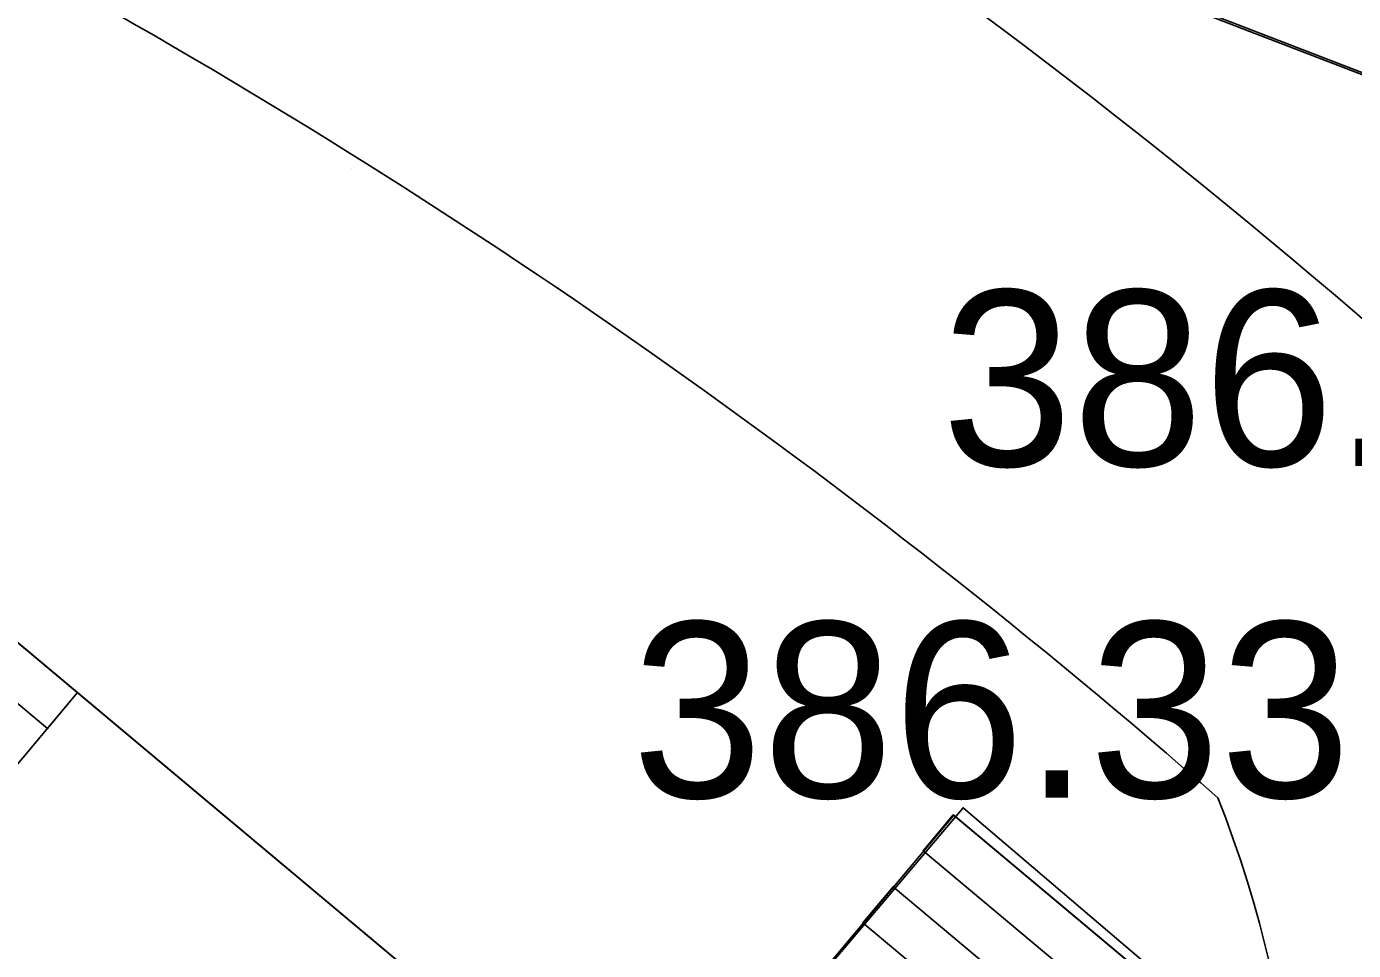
# Model space of a CAD drawing. Extents: x -438233 to -437334, y -1133133 to -1132623.
# Drawn here: x -437570.67 to -437565.01, y -1132697.41 to -1132693.47 of the extents above; entities that cross this region are included whole.
import ezdxf

# ---------------------------------------------------------------- set-up
doc = ezdxf.new("R2010")
doc.units = 0
for name, color, linetype in [('Vrstva 1', 7, 'Continuous'), ('Vrstva 10', 7, 'Continuous'), ('Vrstva 11', 7, 'Continuous'), ('Vrstva 3', 7, 'Continuous'), ('Vrstva 50', 7, 'Continuous'), ('XR$3$Okno', 7, 'Continuous')]:
    doc.layers.add(name, color=color, linetype=linetype)

msp = doc.modelspace()

# ---------------------------------------------------------------- linework, layer by layer
at = {"layer": 'Vrstva 1'}
for p, q in [((-437559.9693, -1132695.5959), (-437576.7846, -1132689.1073)), ((-437569.2838, -1132694.0773), (-437569.2838, -1132694.0773)), ((-437565.5858, -1132696.7603), (-437565.5858, -1132696.7603))]:
    msp.add_line(p, q, dxfattribs=at)
msp.add_lwpolyline([(-437584.7672, -1132696.5818), (-437581.0425, -1132692.1358), (-437578.7429, -1132694.0624), (-437578.486, -1132693.7558), (-437576.1864, -1132695.6823), (-437574.1314, -1132693.2294), (-437567.9982, -1132698.3676), (-437566.7119, -1132696.8342), (-437564.4165, -1132698.7572), (-437568.9128, -1132704.1241), (-437568.9128, -1132704.1241), (-437569.678, -1132705.0375), (-437574.2649, -1132701.1947), (-437576.3352, -1132703.6459)], close=True, dxfattribs=at)
at = {"layer": 'Vrstva 10'}
msp.add_arc((-437583.819, -1132716.5775), 28.8654, 47.35444, 62.81148, dxfattribs=at)
at = {"layer": 'Vrstva 11'}
for centre, radius, start, end in [((-437584.5264, -1132718.4005), 28.7583, 48.80603, 61.10428), ((-437570.1102, -1132698.5605), 4.8694, 346.427, 21.6972)]:
    msp.add_arc(centre, radius, start, end, dxfattribs=at)
at = {"layer": 'Vrstva 50'}
for points in [[(-437580.2971, -1132688.1878), (-437578.075, -1132688.6399), (-437559.9693, -1132695.5959), (-437557.7927, -1132696.4431)], [(-437546.5898, -1132726.0693), (-437566.4958, -1132709.4633), (-437566.6107, -1132706.0528), (-437562.1153, -1132700.6869), (-437566.6725, -1132696.8033), (-437567.9982, -1132698.3676), (-437574.1314, -1132693.2294), (-437576.1864, -1132695.6823), (-437578.486, -1132693.7558)]]:
    msp.add_lwpolyline(points, dxfattribs=at)
at = {"layer": 'XR$3$Okno'}
for points in [[(-437570.4519, -1132696.3119), (-437574.1314, -1132693.2294), (-437574.2598, -1132693.3827), (-437570.5804, -1132696.4652), (-437570.4519, -1132696.3119)], [(-437570.0789, -1132700.5381), (-437568.1523, -1132698.2385), (-437570.4519, -1132696.3119), (-437572.3785, -1132698.6115), (-437570.0789, -1132700.5381)], [(-437562.2438, -1132700.8402), (-437562.1153, -1132700.6869), (-437566.7146, -1132696.8338), (-437566.8431, -1132696.9871), (-437562.2438, -1132700.8402)], [(-437562.3722, -1132700.9936), (-437566.9715, -1132697.1404), (-437567.0999, -1132697.2937), (-437562.5007, -1132701.1469), (-437562.3722, -1132700.9936)]]:
    msp.add_lwpolyline(points, dxfattribs=at)

# ---------------------------------------------------------------- texts
at = {"layer": 'Vrstva 3'}
for s, p in [('386.15 ', (-437566.7638, -1132695.3453)), ('386.33 ', (-437568.0858, -1132696.7603))]:
    msp.add_text(s, height=0.75, dxfattribs=at).set_placement(p)

doc.saveas('drawing.dxf')
